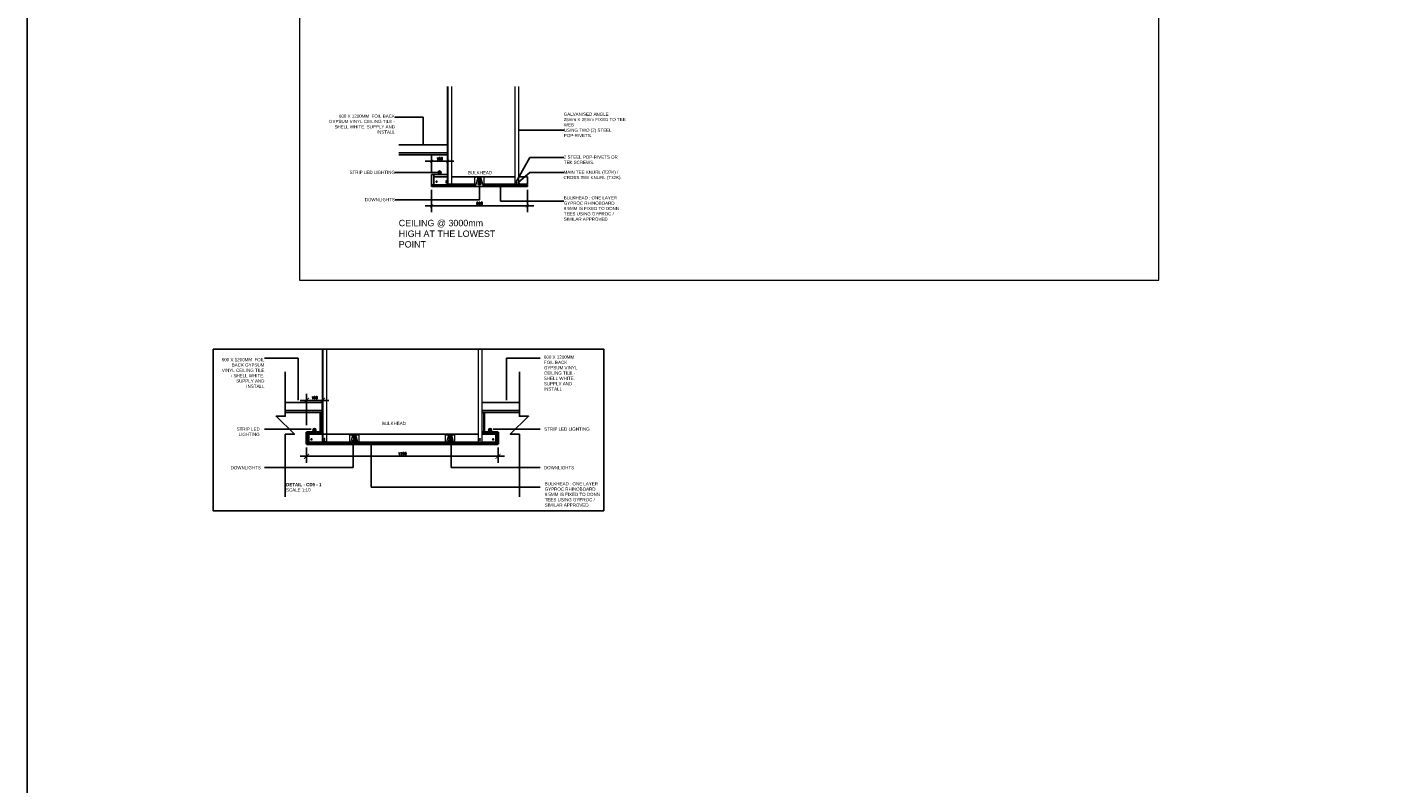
# Model space of a CAD drawing. Header units: millimetres. Extents: x -115474967 to 444143, y -74377 to 241828222.
# Tile 381 of 590: x 14260 to 22766, y 35741 to 40481. Entities that reach past the tile are written whole.
import ezdxf

# ---------------------------------------------------------------- set-up
doc = ezdxf.new("R2010")
doc.units = ezdxf.units.MM
doc.header["$MEASUREMENT"] = 0
doc.linetypes.add('Dashed', pattern=[280, 140, -140])
for name, color, linetype in [('0-ELEV.1', 9, 'Continuous'), ('0-ELEV.25', 4, 'Continuous'), ('0-ELEV.35', 2, 'Continuous'), ('CEIL-PLAN', 7, 'Continuous'), ('DIMS-20', 9, 'Continuous'), ('WIND', 7, 'Continuous')]:
    doc.layers.add(name, color=color, linetype=linetype)
doc.layers.add('0_cons_01', color=40, linetype='Continuous', lineweight=0, plot=False)
for name, color, linetype, lineweight in [('1 Labels', 2, 'Continuous', 35), ('G-ANNO-TEXT', 231, 'Continuous', 9), ('LAYER_1', 5, 'Continuous', 18), ('Lines', 1, 'Continuous', 9), ('Susp Units 1', 6, 'Continuous', 18)]:
    doc.layers.add(name, color=color, linetype=linetype, lineweight=lineweight)
doc.styles.add('Arial_2', font='arial.ttf', dxfattribs={"height": 150})
doc.styles.add('DIMS', font='simplex.shx')
doc.dimstyles.new('DIM-20', dxfattribs={"dimscale": 4, "dimtxt": 10, "dimasz": 8, "dimexe": 10, "dimexo": 5, "dimgap": 4, "dimtad": 1, "dimdec": 0, "dimrnd": 5, "dimdsep": 46, "dimtxsty": 'DIMS', "dimblk": 'ARCHTICK', "dimcen": 25, "dimdle": 10, "dimclrd": 9, "dimclre": 9, "dimclrt": 4, "dimadec": 0, "dimazin": 0, "dimtfac": 1, "dimtdec": 0, "dimtmove": 2, "dimatfit": 2, "dimfxl": 1, "dimtolj": 1, "dimtzin": 0, "dimarcsym": 0})

# ---------------------------------------------------------------- blocks, each defined once
blk = doc.blocks.new('GSCS-008-SHADOW_PERIM_dwg_SCREW PLAN-27616327-3D-1-2')
at = {"layer": 'Susp Units 1', "flags": 128}
blk.add_lwpolyline([(1084, 957.4), (1084, 957.8), (1084.3, 958.2), (1084.6, 958.4), (1084.9, 958.6), (1085.3, 958.7), (1085.7, 958.7), (1086.1, 958.6), (1086.5, 958.4), (1086.7, 958.1), (1087, 957.7), (1087, 957.3), (1087, 956.9), (1086.9, 956.6), (1086.7, 956.2), (1086.4, 955.9), (1086.1, 955.7), (1085.7, 955.6), (1085.3, 955.6), (1084.9, 955.8), (1084.5, 956), (1084.2, 956.2), (1084, 956.6), (1083.9, 957)], close=True, dxfattribs=at)
for points in [[(1085.7, 958.2), (1085.3, 958.2), (1085.3, 957.4), (1084.5, 957.4), (1084.5, 957), (1085.3, 957), (1085.3, 956.2), (1085.7, 956.2)], [(1085.7, 956.2), (1085.7, 957), (1086.5, 957), (1086.5, 957.4), (1085.7, 957.4), (1085.7, 958.2)]]:
    blk.add_lwpolyline(points, dxfattribs=at)
blk = doc.blocks.new('GSCS-008-SHADOW_PERIM_dwg_SCREW-27616328-3D-1-2')
at = {"layer": 'LAYER_1', "color": 7}
for p, q in [((1142.5, 881.8), (1139.4, 882.7)), ((1142.5, 879.6), (1139.4, 880.5)), ((1142.5, 877.4), (1139.4, 878.4)), ((1142.5, 875.3), (1139.4, 876.2)), ((1142.5, 873.1), (1139.4, 874.1)), ((1142.5, 871), (1139.4, 871.9)), ((1142.4, 883.9), (1139.7, 884.8)), ((1142, 886.2), (1140, 886.8)), ((1141.6, 888.5), (1140.4, 888.9))]:
    blk.add_line(p, q, dxfattribs=at)
at = {"layer": 'LAYER_1', "color": 7, "flags": 128}
blk.add_lwpolyline([(1137.8, 868.4), (1144.1, 868.4), (1144.1, 868.1), (1137.8, 868.1)], close=True, dxfattribs=at)
blk.add_lwpolyline([(1141.9, 872.4), (1141.9, 883.9), (1140.9, 889.6), (1140, 883.9), (1140, 872.4)], dxfattribs=at)
at = {"layer": 'LAYER_1', "color": 7}
for centre, start_param, end_param in [((1136.3, 872.3), 3.556056, 4.735263), ((1145.5, 872.3), 1.547922, 2.727129)]:
    blk.add_ellipse(centre, major_axis=(0, 4.21), ratio=0.869565, start_param=start_param, end_param=end_param, dxfattribs=at)
blk = doc.blocks.new('_ArchTick')
at = {"color": 0, "linetype": 'ByBlock', "const_width": 0.15}
blk.add_lwpolyline([(-0.5, -0.5), (0.5, 0.5)], dxfattribs=at)
blk = doc.blocks.new('*D1039')
at = {"layer": 'Defpoints', "color": 0, "transparency": 16777216}
for p in [(16010.2, 37867.9), (17210.2, 37867.9), (17210.2, 37792.5)]:
    blk.add_point(p, dxfattribs=at)
at = {"layer": 'DIMS-20', "color": 9, "lineweight": -2, "transparency": 16777216}
for p, q in [((15970.2, 37792.5), (17250.2, 37792.5)), ((16010.2, 37847.9), (16010.2, 37752.5)), ((17210.2, 37847.9), (17210.2, 37752.5))]:
    blk.add_line(p, q, dxfattribs=at)
at = {"layer": 'DIMS-20', "color": 9, "lineweight": -2, "transparency": 16777216, "xscale": 32, "yscale": 32, "zscale": 32, "rotation": 180}
blk.add_blockref('_ArchTick', (16010.2, 37792.5), dxfattribs=at)
at = {"layer": 'DIMS-20', "color": 9, "lineweight": -2, "transparency": 16777216, "xscale": 32, "yscale": 32, "zscale": 32}
blk.add_blockref('_ArchTick', (17210.2, 37792.5), dxfattribs=at)
at = {"layer": 'DIMS-20', "color": 4, "transparency": 16777216, "insert": (16610.2, 37808.5), "char_height": 16, "attachment_point": 5, "style": 'DIMS'}
blk.add_mtext('\\A1;1200', dxfattribs=at)
blk = doc.blocks.new('*D1040')
at = {"layer": 'Defpoints', "color": 0, "transparency": 16777216}
for p in [(16010.2, 38143.2), (16010.2, 37967.9), (16110.2, 37967.9)]:
    blk.add_point(p, dxfattribs=at)
at = {"layer": 'DIMS-20', "color": 9, "lineweight": -2, "transparency": 16777216}
for p, q in [((16150.2, 38143.2), (15970.2, 38143.2)), ((16010.2, 37987.9), (16010.2, 38183.2)), ((16110.2, 37987.9), (16110.2, 38183.2))]:
    blk.add_line(p, q, dxfattribs=at)
at = {"layer": 'DIMS-20', "color": 9, "lineweight": -2, "transparency": 16777216, "xscale": 32, "yscale": 32, "zscale": 32, "rotation": 180}
blk.add_blockref('_ArchTick', (16010.2, 38143.2), dxfattribs=at)
at = {"layer": 'DIMS-20', "color": 9, "lineweight": -2, "transparency": 16777216, "xscale": 32, "yscale": 32, "zscale": 32}
blk.add_blockref('_ArchTick', (16110.2, 38143.2), dxfattribs=at)
at = {"layer": 'DIMS-20', "color": 4, "transparency": 16777216, "insert": (16060.2, 38159.2), "char_height": 16, "attachment_point": 5, "style": 'DIMS'}
blk.add_mtext('\\A1;100', dxfattribs=at)
blk = doc.blocks.new('*D1041')
at = {"layer": 'Defpoints', "color": 0, "transparency": 16777216}
for p in [(16793.7, 39481.9, -767.6), (17393.6, 39481.9, -767.6), (17393.6, 39361)]:
    blk.add_point(p, dxfattribs=at)
at = {"layer": 'DIMS-20', "color": 9, "lineweight": -2, "transparency": 16777216}
for p, q in [((16793.7, 39461.9), (16793.7, 39321)), ((17393.6, 39461.9), (17393.6, 39321)), ((16753.7, 39361), (17433.6, 39361))]:
    blk.add_line(p, q, dxfattribs=at)
at = {"layer": 'DIMS-20', "color": 9, "lineweight": -2, "transparency": 16777216, "xscale": 20, "yscale": 20, "zscale": 20, "rotation": 180}
blk.add_blockref('_ArchTick', (16793.7, 39361), dxfattribs=at)
at = {"layer": 'DIMS-20', "color": 9, "lineweight": -2, "transparency": 16777216, "xscale": 20, "yscale": 20, "zscale": 20}
blk.add_blockref('_ArchTick', (17393.6, 39361), dxfattribs=at)
at = {"layer": 'DIMS-20', "color": 4, "transparency": 16777216, "insert": (17093.7, 39377), "char_height": 16, "attachment_point": 5, "style": 'DIMS'}
blk.add_mtext('\\A1;600', dxfattribs=at)
blk = doc.blocks.new('*D1042')
at = {"layer": 'Defpoints', "color": 0, "transparency": 16777216}
for p in [(16893.7, 39640.7), (16793.7, 39557.3), (16893.7, 39557.3, -302.6)]:
    blk.add_point(p, dxfattribs=at)
at = {"layer": 'DIMS-20', "color": 9, "lineweight": -2, "transparency": 16777216}
for p, q in [((16753.7, 39640.7), (16933.7, 39640.7)), ((16793.7, 39577.3), (16793.7, 39680.7)), ((16893.7, 39577.3), (16893.7, 39680.7))]:
    blk.add_line(p, q, dxfattribs=at)
at = {"layer": 'DIMS-20', "color": 9, "lineweight": -2, "transparency": 16777216, "xscale": 20, "yscale": 20, "zscale": 20, "rotation": 180}
blk.add_blockref('_ArchTick', (16793.7, 39640.7), dxfattribs=at)
at = {"layer": 'DIMS-20', "color": 9, "lineweight": -2, "transparency": 16777216, "xscale": 20, "yscale": 20, "zscale": 20}
blk.add_blockref('_ArchTick', (16893.7, 39640.7), dxfattribs=at)
at = {"layer": 'DIMS-20', "color": 4, "transparency": 16777216, "insert": (16843.7, 39656.7), "char_height": 16, "attachment_point": 5, "style": 'DIMS'}
blk.add_mtext('\\A1;100', dxfattribs=at)

msp = doc.modelspace()

# ---------------------------------------------------------------- linework, layer by layer
at = {"lineweight": 18}
for p, q in [((16895.72616, 40110.05901, 93.53541), (16895.72616, 39497.15516, -38.93026)), ((17337.62054, 40110.05901, -572.63698), (17337.62054, 39497.1649, -705.10055)), ((16112.18221, 38463.93557, 125.51551), (16112.18221, 37883.18934)), ((17108.18221, 38463.93557, 125.51493), (17108.18221, 37883.19204))]:
    msp.add_line(p, q, dxfattribs=at)
msp.add_lwpolyline([(14259.94508, 42981.12756), (127356.6548, 42981.12756), (127356.6548, 29513.51943), (14259.94508, 29513.51943)], close=True)
at = {"color": 2, "linetype": 'Dashed', "const_width": 0.5}
msp.add_lwpolyline([(16589.17939, 39311.91716), (17570.28643, 39311.91716), (17570.28643, 40110.05901), (16589.17939, 40110.05901)], close=True, dxfattribs=at)
at = {"lineweight": 18, "flags": 128}
for points, elevation in [([(16918.72616, 40110.05901), (16918.72616, 39497.15516), (16893.72616, 39497.15516), (16893.72616, 40110.05901)], -38.93026), ([(17314.62054, 40110.05901), (17314.62054, 39497.1649), (17339.62054, 39497.1649), (17339.62054, 40110.05901)], -705.10055)]:
    msp.add_lwpolyline(points, dxfattribs=dict(at, elevation=elevation))
for points in [[(16135.18221, 38463.93557), (16135.18221, 37883.18934), (16110.18221, 37883.18934), (16110.18221, 38463.93557)], [(17085.18221, 38463.93557), (17085.18221, 37883.19204), (17110.18221, 37883.19204), (17110.18221, 38463.93557)]]:
    msp.add_lwpolyline(points, dxfattribs=at)
at = {"layer": '0-ELEV.1'}
for p, q in [((16856.64689, 39571.06924, -566.35038), (16830.15466, 39571.06924, -566.35038)), ((16833.10493, 39557.32879, -302.64032), (16833.10493, 39559.32879, -302.64032)), ((16837.27072, 39571.06924, -566.35038), (16840.52072, 39574.31924, -566.35038)), ((16837.27072, 39559.32879, -566.35038), (16837.27072, 39571.06924, -566.35038)), ((16840.52072, 39574.31924, -566.35038), (16843.52072, 39574.31924, -566.35038)), ((16843.52072, 39559.32879, -566.35038), (16843.52072, 39580.31924, -566.35038)), ((16846.52072, 39574.31924, -566.35038), (16843.52072, 39574.31924, -566.35038)), ((16849.77072, 39571.06924, -566.35038), (16846.52072, 39574.31924, -566.35038)), ((16849.77072, 39559.32879, -566.35038), (16849.77072, 39571.06924, -566.35038)), ((16854.35004, 39557.32879, -302.64032), (16854.35004, 39559.32879, -302.64032)), ((17069.92468, 39482.38518, -767.58049), (17117.42468, 39482.38518, -767.58049)), ((17117.42468, 39481.88518, -767.58049), (17069.92468, 39481.88518, -767.58049)), ((17106.80085, 39502.48518, -767.58049), (17080.30862, 39502.48518, -767.58049)), ((17087.42468, 39538.38518, -767.58049), (17087.42468, 39502.48518, -767.58049)), ((17087.42468, 39502.48518, -767.58049), (17090.67468, 39499.23518, -767.58049)), ((17090.67468, 39499.23518, -767.58049), (17093.67468, 39499.23518, -767.58049)), ((17093.67468, 39541.38518, -767.58049), (17093.67468, 39493.23518, -767.58049)), ((17096.67468, 39499.23518, -767.58049), (17093.67468, 39499.23518, -767.58049)), ((17099.92468, 39502.48518, -767.58049), (17096.67468, 39499.23518, -767.58049)), ((17099.92468, 39538.38518, -767.58049), (17099.92468, 39502.48518, -767.58049)), ((16073.06439, 37957.10613, -527.42012), (16046.57216, 37957.10613, -527.42012)), ((16049.52243, 37943.36568, -263.71006), (16049.52243, 37945.36568, -263.71006)), ((16053.68822, 37957.10613, -527.42012), (16056.93822, 37960.35613, -527.42012)), ((16053.68822, 37945.36568, -527.42012), (16053.68822, 37957.10613, -527.42012)), ((16056.93822, 37960.35613, -527.42012), (16059.93822, 37960.35613, -527.42012)), ((16059.93822, 37945.36568, -527.42012), (16059.93822, 37966.35613, -527.42012)), ((16062.93822, 37960.35613, -527.42012), (16059.93822, 37960.35613, -527.42012)), ((16066.18822, 37957.10613, -527.42012), (16062.93822, 37960.35613, -527.42012)), ((16066.18822, 37945.36568, -527.42012), (16066.18822, 37957.10613, -527.42012)), ((16070.76754, 37943.36568, -263.71006), (16070.76754, 37945.36568, -263.71006)), ((17147.30551, 37957.10613, -527.42012), (17173.79774, 37957.10613, -527.42012)), ((17149.60236, 37943.36568, -263.71006), (17149.60236, 37945.36568, -263.71006)), ((17154.18168, 37957.10613, -527.42012), (17157.43168, 37960.35613, -527.42012)), ((17154.18168, 37945.36568, -527.42012), (17154.18168, 37957.10613, -527.42012)), ((17157.43168, 37960.35613, -527.42012), (17160.43168, 37960.35613, -527.42012)), ((17160.43168, 37945.36568, -527.42012), (17160.43168, 37966.35613, -527.42012)), ((17163.43168, 37960.35613, -527.42012), (17160.43168, 37960.35613, -527.42012)), ((17166.68168, 37957.10613, -527.42012), (17163.43168, 37960.35613, -527.42012)), ((17166.68168, 37945.36568, -527.42012), (17166.68168, 37957.10613, -527.42012)), ((17170.84747, 37943.36568, -263.71006), (17170.84747, 37945.36568, -263.71006)), ((16333.93495, 37927.92207, -131.85503), (16286.43495, 37927.92207, -131.85503)), ((16286.43495, 37868.42207, -131.85503), (16333.93495, 37868.42207, -131.85503)), ((16333.93495, 37867.92207, -131.85503), (16286.43495, 37867.92207, -131.85503)), ((16288.43495, 37927.92207, -131.85503), (16300.95161, 37927.92207, -131.85503)), ((16323.31113, 37888.52207, -131.85503), (16296.81889, 37888.52207, -131.85503)), ((16303.93495, 37924.42207, -131.85503), (16303.93495, 37888.52207, -131.85503)), ((16303.93495, 37888.52207, -131.85503), (16307.18495, 37885.27207, -131.85503)), ((16307.18495, 37885.27207, -131.85503), (16310.18495, 37885.27207, -131.85503)), ((16310.18495, 37927.42207, -131.85503), (16310.18495, 37879.27207, -131.85503)), ((16313.18495, 37885.27207, -131.85503), (16310.18495, 37885.27207, -131.85503)), ((16316.43495, 37888.52207, -131.85503), (16313.18495, 37885.27207, -131.85503)), ((16316.43495, 37924.42207, -131.85503), (16316.43495, 37888.52207, -131.85503)), ((16933.93495, 37927.92207, -131.85503), (16886.43495, 37927.92207, -131.85503)), ((16886.43495, 37868.42207, -131.85503), (16933.93495, 37868.42207, -131.85503)), ((16933.93495, 37867.92207, -131.85503), (16886.43495, 37867.92207, -131.85503)), ((16888.43495, 37927.92207, -131.85503), (16900.95161, 37927.92207, -131.85503)), ((16923.31113, 37888.52207, -131.85503), (16896.81889, 37888.52207, -131.85503)), ((16903.93495, 37924.42207, -131.85503), (16903.93495, 37888.52207, -131.85503)), ((16903.93495, 37888.52207, -131.85503), (16907.18495, 37885.27207, -131.85503)), ((16907.18495, 37885.27207, -131.85503), (16910.18495, 37885.27207, -131.85503)), ((16910.18495, 37927.42207, -131.85503), (16910.18495, 37879.27207, -131.85503)), ((16913.18495, 37885.27207, -131.85503), (16910.18495, 37885.27207, -131.85503)), ((16916.43495, 37888.52207, -131.85503), (16913.18495, 37885.27207, -131.85503)), ((16916.43495, 37924.42207, -131.85503), (16916.43495, 37888.52207, -131.85503))]:
    msp.add_line(p, q, dxfattribs=at)
for points, elevation in [([(16833.10493, 39559.32879), (16854.35004, 39559.32879)], -302.64032), ([(16833.10493, 39557.32879), (16854.35004, 39557.32879)], -302.64032), ([(16049.52243, 37945.36568), (16070.76754, 37945.36568)], -263.71006), ([(16049.52243, 37943.36568), (16070.76754, 37943.36568)], -263.71006), ([(17170.84747, 37945.36568), (17149.60236, 37945.36568)], -263.71006), ([(17170.84747, 37943.36568), (17149.60236, 37943.36568)], -263.71006)]:
    msp.add_lwpolyline(points, dxfattribs=dict(at, elevation=elevation))
for centre in [(16843.52072, 39571.06924, -566.35038), (17093.67468, 39502.48518, -767.58049), (16059.93822, 37957.10613, -527.42012), (17160.43168, 37957.10613, -527.42012), (16310.18495, 37888.52207, -131.85503), (16910.18495, 37888.52207, -131.85503)]:
    msp.add_circle(centre, 9.25, dxfattribs=at)
at = {"layer": '0-ELEV.25'}
for p, q in [((16273.93495, 37867.92207, -131.85503), (16273.93495, 37868.42207, -131.85503)), ((16873.93495, 37867.92207, -131.85503), (16873.93495, 37868.42207, -131.85503))]:
    msp.add_line(p, q, dxfattribs=at)
msp.add_lwpolyline([(15425.09191, 38463.93557), (17872.05545, 38463.93557), (17871.92251, 37451.51256), (15424.95897, 37451.51256)], close=True, dxfattribs=at)
at = {"layer": '0-ELEV.35'}
for points, elevation in [([(16589.17939, 39694.38518), (16893.72616, 39694.38518)], 263.71006), ([(16589.17939, 39681.88518), (16893.72616, 39681.88518)], 263.71006), ([(16893.72616, 39557.32879), (16793.72881, 39557.32879)], -302.64032), ([(16793.76745, 39481.88518), (16793.76745, 39557.32879)], -38.93026), ([(16806.76745, 39481.88518), (16806.76745, 39557.32879)], -38.93026), ([(17063.42468, 39494.1649), (16793.72881, 39494.1649)], -705.10055), ([(17393.62054, 39481.88518), (16793.72881, 39481.88518)], -767.58049), ([(16893.72599, 39544.3795), (16806.76745, 39544.3795)], -140.34048), ([(17393.62054, 39494.1649), (17122.92468, 39494.1649)], -705.10055), ([(17393.72881, 39481.88518), (17393.72881, 39494.1649)], -302.64032), ([(17110.18167, 38067.92207), (17343.81149, 38067.92207)], 263.71006), ([(17110.18229, 38080.42207), (17343.81149, 38080.42207)], 263.71006), ([(16023.18495, 37880.20178), (17197.18495, 37880.20178)], -201.23011)]:
    msp.add_lwpolyline(points, dxfattribs=dict(at, elevation=elevation))
for points in [[(15876.55841, 38080.42207), (16110.18229, 38080.42207)], [(15876.55841, 38067.92207), (16110.18229, 38067.92207)]]:
    msp.add_lwpolyline(points, dxfattribs=at)
at = {"layer": '0_cons_01'}
msp.add_lwpolyline([(15965.87736, 38895.19563), (21350.61239, 38895.19563), (21350.61239, 42660.34783), (15965.87736, 42660.34783)], close=True, dxfattribs=at)
at = {"layer": '1 Labels'}
for p, q in [((16097.14349, 37943.36568, -69.88999), (16097.14349, 38067.92207, 233.28462)), ((17123.22641, 37943.36568, -69.88999), (17123.22641, 38067.92207, 233.28462)), ((16610.18495, 37867.92207, -263.71006), (17210.18495, 37867.92207))]:
    msp.add_line(p, q, dxfattribs=at)
for points in [[(16110.18229, 37967.92207), (16110.18229, 38130.63666)], [(16010.18495, 37867.92207), (16010.18495, 37943.36568)], [(16023.18495, 37867.92207), (16023.18495, 37943.36568)], [(17197.18495, 37867.92207), (17197.18495, 37943.36568)], [(17210.18495, 37867.92207), (17210.18495, 37943.36568)], [(17210.18495, 37867.92207), (17210.18495, 37943.36568)]]:
    msp.add_lwpolyline(points, dxfattribs=at)
at = {"layer": '1 Labels', "elevation": -263.71006}
for points in [[(16110.14366, 37943.36568), (16010.14631, 37943.36568)], [(17110.22624, 37943.36568), (17210.22359, 37943.36568)], [(16010.18495, 37867.92207), (17210.18495, 37867.92207)]]:
    msp.add_lwpolyline(points, dxfattribs=at)
at = {"layer": 'CEIL-PLAN'}
for points, elevation in [([(16893.72616, 39744.59978), (16589.17939, 39744.59978)], 363.52996), ([(16918.72616, 39544.3795), (17314.62054, 39544.3795)], -605.28065), ([(17064.42468, 39497.1649), (16918.72616, 39497.1649)], -705.10055), ([(17393.62054, 39497.1649), (17122.92468, 39497.1649)], -705.10055), ([(17393.62054, 39544.3795), (17339.61523, 39544.3795)], -605.28065), ([(17393.62054, 39497.1649), (17393.62054, 39544.3795)], -503.87044), ([(16110.18229, 38130.63666), (15876.55841, 38130.63666)], 99.8199), ([(17343.81149, 38130.63666), (17110.18229, 38130.63666)], 363.52996), ([(17085.18221, 37930.41638), (16023.18495, 37930.41638)], -101.41021), ([(16110.14349, 37930.41638), (16023.18495, 37930.41638)], -101.41021), ([(17197.18495, 37930.41638), (17110.18221, 37930.41638)], -101.41021)]:
    msp.add_lwpolyline(points, dxfattribs=dict(at, elevation=elevation))
at = {"layer": 'DIMS-20'}
for centre in [(16824.76745, 39512.88518, -38.93026), (16824.76745, 39512.88518, -38.93026), (16041.18495, 37898.92207), (16041.18495, 37898.92207), (17179.18495, 37898.92207)]:
    msp.add_circle(centre, 3.40847, dxfattribs=at)
at = {"layer": 'Lines'}
for p, q in [((17057.42468, 39482.38518, -767.58049), (17063.42468, 39482.38518, -767.58049)), ((17069.92468, 39481.88518, -767.58049), (17057.42468, 39481.88518, -767.58049)), ((17063.17468, 39482.38518, -767.58049), (17063.17468, 39488.38518, -767.58049)), ((17063.92468, 39494.38518, -767.58049), (17063.42468, 39494.38518, -767.58049)), ((17063.42468, 39482.38518, -767.58049), (17063.42468, 39494.38518, -767.58049)), ((17063.92468, 39482.38518, -767.58049), (17063.92468, 39494.38518, -767.58049)), ((17069.92468, 39482.38518, -767.58049), (17063.92468, 39482.38518, -767.58049)), ((17064.42468, 39541.88518, -767.58049), (17071.92468, 39541.88518, -767.58049)), ((17064.42468, 39482.38518, -767.58049), (17064.42468, 39541.88518, -767.58049)), ((17064.92468, 39541.38518, -767.58049), (17071.42468, 39541.38518, -767.58049)), ((17064.92468, 39482.98518, -767.58049), (17064.92468, 39541.38518, -767.58049)), ((17069.136, 39482.98518, -767.58049), (17064.92468, 39482.98518, -767.58049)), ((17067.42468, 39540.83518, -767.58049), (17067.42468, 39541.33518, -767.58049)), ((17067.42468, 39541.33518, -767.58049), (17071.42468, 39541.33518, -767.58049)), ((17067.42468, 39540.83518, -767.58049), (17071.92468, 39540.83518, -767.58049)), ((17069.136, 39482.98518, -767.58049), (17084.44134, 39541.88518, -767.58049)), ((17069.39869, 39482.38518, -767.58049), (17084.73001, 39541.38518, -767.58049)), ((17069.92468, 39481.88518, -767.58049), (17069.92468, 39482.38518, -767.58049)), ((17071.42468, 39541.33518, -767.58049), (17071.42468, 39541.38518, -767.58049)), ((17071.92468, 39540.83518, -767.58049), (17071.92468, 39541.88518, -767.58049)), ((17102.90802, 39541.88518, -767.58049), (17084.44134, 39541.88518, -767.58049)), ((17102.61934, 39541.38518, -767.58049), (17084.73001, 39541.38518, -767.58049)), ((17084.92468, 39538.38518, -767.58049), (17084.92468, 39541.38518, -767.58049)), ((17084.92468, 39538.38518, -767.58049), (17102.42468, 39538.38518, -767.58049)), ((17102.42468, 39538.38518, -767.58049), (17102.42468, 39541.38518, -767.58049)), ((17117.95066, 39482.38518, -767.58049), (17102.61934, 39541.38518, -767.58049)), ((17115.42468, 39541.88518, -767.58049), (17102.90802, 39541.88518, -767.58049)), ((17118.21335, 39482.98518, -767.58049), (17102.90802, 39541.88518, -767.58049)), ((17115.42468, 39540.83518, -767.58049), (17115.42468, 39541.88518, -767.58049)), ((17122.92468, 39541.88518, -767.58049), (17115.42468, 39541.88518, -767.58049)), ((17119.92468, 39540.83518, -767.58049), (17115.42468, 39540.83518, -767.58049)), ((17115.92468, 39541.33518, -767.58049), (17115.92468, 39541.38518, -767.58049)), ((17122.42468, 39541.38518, -767.58049), (17115.92468, 39541.38518, -767.58049)), ((17119.92468, 39541.33518, -767.58049), (17115.92468, 39541.33518, -767.58049)), ((17117.42468, 39481.88518, -767.58049), (17117.42468, 39482.38518, -767.58049)), ((17117.42468, 39482.38518, -767.58049), (17123.42468, 39482.38518, -767.58049)), ((17129.92468, 39481.88518, -767.58049), (17117.42468, 39481.88518, -767.58049)), ((17118.21335, 39482.98518, -767.58049), (17122.42468, 39482.98518, -767.58049)), ((17119.92468, 39540.83518, -767.58049), (17119.92468, 39541.33518, -767.58049)), ((17122.42468, 39482.98518, -767.58049), (17122.42468, 39541.38518, -767.58049)), ((17122.92468, 39482.38518, -767.58049), (17122.92468, 39541.88518, -767.58049)), ((17123.92468, 39494.38518, -767.58049), (17123.42468, 39494.38518, -767.58049)), ((17123.42468, 39482.38518, -767.58049), (17123.42468, 39494.38518, -767.58049)), ((17123.92468, 39482.38518, -767.58049), (17123.92468, 39494.38518, -767.58049)), ((17129.92468, 39482.38518, -767.58049), (17123.92468, 39482.38518, -767.58049)), ((17124.17468, 39482.38518, -767.58049), (17124.17468, 39488.38518, -767.58049)), ((17129.92468, 39481.88518, -767.58049), (17129.92468, 39482.38518, -767.58049)), ((16273.93495, 37868.42207, -131.85503), (16279.93495, 37868.42207, -131.85503)), ((16286.43495, 37867.92207, -131.85503), (16273.93495, 37867.92207, -131.85503)), ((16279.68495, 37868.42207, -131.85503), (16279.68495, 37874.42206, -131.85503)), ((16280.43495, 37880.42207, -131.85503), (16279.93495, 37880.42207, -131.85503)), ((16279.93495, 37868.42207, -131.85503), (16279.93495, 37880.42207, -131.85503)), ((16280.43495, 37868.42207, -131.85503), (16280.43495, 37880.42207, -131.85503)), ((16286.43495, 37868.42207, -131.85503), (16280.43495, 37868.42207, -131.85503)), ((16280.93495, 37927.92207, -131.85503), (16288.43495, 37927.92207, -131.85503)), ((16280.93495, 37868.42207, -131.85503), (16280.93495, 37927.92207, -131.85503)), ((16281.43495, 37927.42207, -131.85503), (16287.93495, 37927.42207, -131.85503)), ((16281.43495, 37869.02207, -131.85503), (16281.43495, 37927.42207, -131.85503)), ((16285.64628, 37869.02207, -131.85503), (16281.43495, 37869.02207, -131.85503)), ((16283.93495, 37926.87207, -131.85503), (16283.93495, 37927.37207, -131.85503)), ((16283.93495, 37927.37207, -131.85503), (16287.93495, 37927.37207, -131.85503)), ((16283.93495, 37926.87207, -131.85503), (16288.43495, 37926.87207, -131.85503)), ((16285.64628, 37869.02207, -131.85503), (16300.95161, 37927.92207, -131.85503)), ((16285.90897, 37868.42207, -131.85503), (16301.24029, 37927.42207, -131.85503)), ((16286.43495, 37867.92207, -131.85503), (16286.43495, 37868.42207, -131.85503)), ((16287.93495, 37927.37207, -131.85503), (16287.93495, 37927.42207, -131.85503)), ((16288.43495, 37926.87207, -131.85503), (16288.43495, 37927.92207, -131.85503)), ((16319.41829, 37927.92207, -131.85503), (16300.95161, 37927.92207, -131.85503)), ((16319.12961, 37927.42207, -131.85503), (16301.24029, 37927.42207, -131.85503)), ((16301.43495, 37924.42207, -131.85503), (16301.43495, 37927.42207, -131.85503)), ((16301.43495, 37924.42207, -131.85503), (16318.93495, 37924.42207, -131.85503)), ((16318.93495, 37924.42207, -131.85503), (16318.93495, 37927.42207, -131.85503)), ((16334.46094, 37868.42207, -131.85503), (16319.12961, 37927.42207, -131.85503)), ((16331.93495, 37927.92207, -131.85503), (16319.41829, 37927.92207, -131.85503)), ((16334.72363, 37869.02207, -131.85503), (16319.41829, 37927.92207, -131.85503)), ((16331.93495, 37926.87207, -131.85503), (16331.93495, 37927.92207, -131.85503)), ((16339.43495, 37927.92207, -131.85503), (16331.93495, 37927.92207, -131.85503)), ((16336.43495, 37926.87207, -131.85503), (16331.93495, 37926.87207, -131.85503)), ((16332.43495, 37927.37207, -131.85503), (16332.43495, 37927.42207, -131.85503)), ((16338.93495, 37927.42207, -131.85503), (16332.43495, 37927.42207, -131.85503)), ((16336.43495, 37927.37207, -131.85503), (16332.43495, 37927.37207, -131.85503)), ((16333.93495, 37867.92207, -131.85503), (16333.93495, 37868.42207, -131.85503)), ((16333.93495, 37868.42207, -131.85503), (16339.93495, 37868.42207, -131.85503)), ((16346.43495, 37867.92207, -131.85503), (16333.93495, 37867.92207, -131.85503)), ((16334.72363, 37869.02207, -131.85503), (16338.93495, 37869.02207, -131.85503)), ((16336.43495, 37926.87207, -131.85503), (16336.43495, 37927.37207, -131.85503)), ((16338.93495, 37869.02207, -131.85503), (16338.93495, 37927.42207, -131.85503)), ((16339.43495, 37868.42207, -131.85503), (16339.43495, 37927.92207, -131.85503)), ((16340.43495, 37880.42207, -131.85503), (16339.93495, 37880.42207, -131.85503)), ((16339.93495, 37868.42207, -131.85503), (16339.93495, 37880.42207, -131.85503)), ((16340.43495, 37868.42207, -131.85503), (16340.43495, 37880.42207, -131.85503)), ((16346.43495, 37868.42207, -131.85503), (16340.43495, 37868.42207, -131.85503)), ((16340.68495, 37868.42207, -131.85503), (16340.68495, 37874.42207, -131.85503)), ((16346.43495, 37867.92207, -131.85503), (16346.43495, 37868.42207, -131.85503)), ((16873.93495, 37868.42207, -131.85503), (16879.93495, 37868.42207, -131.85503)), ((16886.43495, 37867.92207, -131.85503), (16873.93495, 37867.92207, -131.85503)), ((16879.68495, 37868.42207, -131.85503), (16879.68495, 37874.42206, -131.85503)), ((16880.43495, 37880.42207, -131.85503), (16879.93495, 37880.42207, -131.85503)), ((16879.93495, 37868.42207, -131.85503), (16879.93495, 37880.42207, -131.85503)), ((16880.43495, 37868.42207, -131.85503), (16880.43495, 37880.42207, -131.85503)), ((16886.43495, 37868.42207, -131.85503), (16880.43495, 37868.42207, -131.85503)), ((16880.93495, 37927.92207, -131.85503), (16888.43495, 37927.92207, -131.85503)), ((16880.93495, 37868.42207, -131.85503), (16880.93495, 37927.92207, -131.85503)), ((16881.43495, 37927.42207, -131.85503), (16887.93495, 37927.42207, -131.85503)), ((16881.43495, 37869.02207, -131.85503), (16881.43495, 37927.42207, -131.85503)), ((16885.64628, 37869.02207, -131.85503), (16881.43495, 37869.02207, -131.85503)), ((16883.93495, 37926.87207, -131.85503), (16883.93495, 37927.37207, -131.85503)), ((16883.93495, 37927.37207, -131.85503), (16887.93495, 37927.37207, -131.85503)), ((16883.93495, 37926.87207, -131.85503), (16888.43495, 37926.87207, -131.85503)), ((16885.64628, 37869.02207, -131.85503), (16900.95161, 37927.92207, -131.85503)), ((16885.90897, 37868.42207, -131.85503), (16901.24029, 37927.42207, -131.85503)), ((16886.43495, 37867.92207, -131.85503), (16886.43495, 37868.42207, -131.85503)), ((16887.93495, 37927.37207, -131.85503), (16887.93495, 37927.42207, -131.85503)), ((16888.43495, 37926.87207, -131.85503), (16888.43495, 37927.92207, -131.85503)), ((16919.41829, 37927.92207, -131.85503), (16900.95161, 37927.92207, -131.85503)), ((16919.12961, 37927.42207, -131.85503), (16901.24029, 37927.42207, -131.85503)), ((16901.43495, 37924.42207, -131.85503), (16901.43495, 37927.42207, -131.85503)), ((16901.43495, 37924.42207, -131.85503), (16918.93495, 37924.42207, -131.85503)), ((16918.93495, 37924.42207, -131.85503), (16918.93495, 37927.42207, -131.85503)), ((16934.46094, 37868.42207, -131.85503), (16919.12961, 37927.42207, -131.85503)), ((16931.93495, 37927.92207, -131.85503), (16919.41829, 37927.92207, -131.85503)), ((16934.72363, 37869.02207, -131.85503), (16919.41829, 37927.92207, -131.85503)), ((16931.93495, 37926.87207, -131.85503), (16931.93495, 37927.92207, -131.85503)), ((16939.43495, 37927.92207, -131.85503), (16931.93495, 37927.92207, -131.85503)), ((16936.43495, 37926.87207, -131.85503), (16931.93495, 37926.87207, -131.85503)), ((16932.43495, 37927.37207, -131.85503), (16932.43495, 37927.42207, -131.85503)), ((16938.93495, 37927.42207, -131.85503), (16932.43495, 37927.42207, -131.85503)), ((16936.43495, 37927.37207, -131.85503), (16932.43495, 37927.37207, -131.85503)), ((16933.93495, 37867.92207, -131.85503), (16933.93495, 37868.42207, -131.85503)), ((16933.93495, 37868.42207, -131.85503), (16939.93495, 37868.42207, -131.85503)), ((16946.43495, 37867.92207, -131.85503), (16933.93495, 37867.92207, -131.85503)), ((16934.72363, 37869.02207, -131.85503), (16938.93495, 37869.02207, -131.85503)), ((16936.43495, 37926.87207, -131.85503), (16936.43495, 37927.37207, -131.85503)), ((16938.93495, 37869.02207, -131.85503), (16938.93495, 37927.42207, -131.85503)), ((16939.43495, 37868.42207, -131.85503), (16939.43495, 37927.92207, -131.85503)), ((16940.43495, 37880.42207, -131.85503), (16939.93495, 37880.42207, -131.85503)), ((16939.93495, 37868.42207, -131.85503), (16939.93495, 37880.42207, -131.85503)), ((16940.43495, 37868.42207, -131.85503), (16940.43495, 37880.42207, -131.85503)), ((16946.43495, 37868.42207, -131.85503), (16940.43495, 37868.42207, -131.85503)), ((16940.68495, 37868.42207, -131.85503), (16940.68495, 37874.42207, -131.85503)), ((16946.43495, 37867.92207, -131.85503), (16946.43495, 37868.42207, -131.85503))]:
    msp.add_line(p, q, dxfattribs=at)
at = {"layer": 'WIND', "elevation": -527.42012}
for points in [[(15876.55841, 37538.36907), (15876.55841, 37930.83125), (15933.79084, 37930.87897), (15819.34823, 38043.27476), (15876.55841, 38043.32249), (15876.55841, 38321.83376)], [(17343.81149, 37538.36907), (17343.81149, 37930.83125), (17286.57906, 37930.87897), (17401.02167, 38043.27476), (17343.81149, 38043.32249), (17343.81149, 38321.83376)]]:
    msp.add_lwpolyline(points, dxfattribs=at)

# ---------------------------------------------------------------- block references
at = {"yscale": 1.5, "zscale": 1.5}
for p, xscale in [((18512.52645, 38080.22479, -503.87044), -1.5), ((18512.52645, 38071.91918, -503.87044), -1.5), ((15696.63226, 38080.23453, -705.10055), 1.5), ((15696.63226, 38071.92892, -705.10055), 1.5), ((17750.60126, 36466.2587, -201.23011), -1.5), ((17750.60126, 36457.95309, -201.23011), -1.5), ((15467.19393, 36466.26167), 1.5), ((15467.19393, 36457.95607), 1.5)]:
    msp.add_blockref('GSCS-008-SHADOW_PERIM_dwg_SCREW PLAN-27616327-3D-1-2', p, dxfattribs=dict(at, xscale=xscale))
msp.add_blockref('GSCS-008-SHADOW_PERIM_dwg_SCREW-27616328-3D-1-2', (16201.62411, 38616.4248, -705.10055))

# ---------------------------------------------------------------- texts
at = {"layer": 'G-ANNO-TEXT', "color": 7, "style": 'Arial_2'}
for s, insert, char_height, width, attachment_point in [('\\pxqr;600 X 1200MM  FOIL BACK GYPSUM VINYL CEILING TILE - SHELL WHITE. SUPPLY AND INSTALL ', (16147.684, 39933.71603), 20, 416.3616784, 1), ('GALVANISED ANGLE\\P25mm X 25mm FIXED TO TEE WEB \\PUSING TWO (2) STEEL POP-RIVETS.{\\fArial Narrow|b0|i0|c0|p34;\\W0.75;\\P\\P} ', (17621.58972, 39945.47844), 20, 395.8582489, 1), ('2 STEEL POP-RIVETS OR TEK SCREWS.', (17621.58972, 39677.26687), 20, 395.8582489, 1), ('\\pxsm1,qr;STRIP LED LIGHTING{\\fArial Narrow|b0|i0|c0|p34;\\W0.75;\\P\\ps*; }', (16263.22486, 39581.49444), 20, 300.8208197, 1), ('BULKHEAD ', (17021.84982, 39578.93368), 20, 249.5730238, 1), ('MAIN TEE KNURL (T37K) /\\PCROSS TEE KNURL (T32K).', (17620.12645, 39582.68144), 20, 395.8582489, 1), ('\\pxqr;DOWNLIGHTS{\\fArial Narrow|b0|i0|c0|p34;\\W0.75; }', (16564.04568, 39410.58471), 20, 508.4684113, 3), ('BULKHEAD : ONE LAYER GYPROC RHINOBOARD 9.5MM IS FIXED TO DONN TEES USING GYPROC / SIMILAR APPROVED', (17621.58972, 39421.9382), 20, 395.8582489, 1), ('\\pxt3;CEILING @ 3000mm HIGH AT THE LOWEST POINT ', (16587.78697, 39273.9273), 40, 648.5289289, 1), ('\\pxqr;600 X 1200MM  FOIL BACK GYPSUM VINYL CEILING TILE - SHELL WHITE. SUPPLY AND INSTALL ', (15473.22951, 38407.97993), 20, 273.0869106, 1), ('600 X 1200MM  FOIL BACK GYPSUM VINYL CEILING TILE - SHELL WHITE. SUPPLY AND INSTALL ', (17497.39277, 38424.18041), 20, 249.5730238, 1), ('\\pxsm1,qr;STRIP LED LIGHTING{\\fArial Narrow|b0|i0|c0|p34;\\W0.75;\\P\\ps*; }', (15467.16063, 37973.26769), 20, 249.5730238, 1), ('BULKHEAD ', (16482.14453, 38008.61111), 20, 249.5730238, 1), ('\\pxsm1,qr;STRIP LED LIGHTING{\\fArial Narrow|b0|i0|c0|p34;\\W0.75;\\P\\ps*; }', (17275.02515, 37973.26769), 20, 508.4684113, 1), ('\\pxqr;DOWNLIGHTS{\\fArial Narrow|b0|i0|c0|p34;\\W0.75; }', (15723.71112, 37731.2717), 20, 508.4684113, 3), ('\\pxqr;DOWNLIGHTS{\\fArial Narrow|b0|i0|c0|p34;\\W0.75; }', (17178.46833, 37731.2717), 20, 508.4684113, 1), ('{\\fArial|b1|i0|c0|p34;\\C3;DETAIL - CD5 - 1\\P}SCALE 1:10', (15881.70569, 37625.15255), 20, 1623.8177897, 1), ('BULKHEAD : ONE LAYER GYPROC RHINOBOARD 9.5MM IS FIXED TO DONN TEES USING GYPROC / SIMILAR APPROVED', (17502.25559, 37630.50448), 20, 395.8582489, 1)]:
    msp.add_mtext(s, dxfattribs=dict(at, insert=insert, char_height=char_height, width=width, attachment_point=attachment_point))

# ---------------------------------------------------------------- dimensions: what is measured, and where the dimension line sits
at = {"layer": 'DIMS-20'}
for base, p1, p2, override, picture, middle in [((16893.72616, 39640.67454), (16793.66631, 39557.32879), (16893.72616, 39557.32879, -302.64032), {"dimtxt": 4, "dimasz": 5, "dimgap": 2}, '*D1042', (16843.69624, 39656.67454)), ((17393.62054, 39360.97329), (16793.72881, 39481.88518, -767.58049), (17393.62054, 39481.88518, -767.58049), {"dimtxt": 4, "dimasz": 5, "dimgap": 2}, '*D1041', (17093.67468, 39376.97329)), ((16010.18495, 38143.22199), (16110.18229, 37967.92207), (16010.18495, 37967.92207), {"dimtxt": 4, "dimgap": 2}, '*D1040', (16060.18362, 38159.22199)), ((17210.18495, 37792.4553), (16010.18495, 37867.92207), (17210.18495, 37867.92207), {"dimtxt": 4, "dimgap": 2}, '*D1039', (16610.18495, 37808.4553))]:
    dim = msp.add_linear_dim(base=base, p1=p1, p2=p2, dimstyle='DIM-20', override=override, dxfattribs=at)
    dim.commit()
    dim.dimension.update_dxf_attribs({"geometry": picture, "text_midpoint": middle})

# ---------------------------------------------------------------- leaders
for points, override in [([(16741.45277, 39744.59978), (16741.45277, 39917.55314), (16564.04568, 39917.51555)], {"dimtad": 0}), ([(17335.10313, 39835.45584), (17527.00307, 39835.29987), (17621.58972, 39835.45584)], {"dimtad": 0}), ([(17324.86938, 39516.00826), (17408.60922, 39663.67059), (17621.58972, 39663.82657)], {"dimtad": 0}), ([(16834.60811, 39571.26548), (16564.04568, 39571.26548)], {"dimgap": 4, "dimtad": 0}), ([(17337.62054, 39509.76223), (17408.60922, 39570.75974), (17621.58972, 39570.91572)], {"dimtad": 0}), ([(17093.67468, 39482.38518, -767.58049), (17093.67468, 39399.25116, -767.58049), (16565.54039, 39399.25116, -767.58049)], {"dimtad": 0}), ([(17225.08628, 39481.88518), (17225.08628, 39391.49295), (17621.58972, 39391.64892)], {"dimtad": 0}), ([(15957.72482, 38144.82063), (15957.72482, 38408.01752), (15746.31642, 38407.97993)], {"dimtad": 0}), ([(17262.64508, 38144.82063), (17262.64508, 38408.01752), (17474.05348, 38407.97993)], {"dimtad": 0}), ([(16040.2274, 37963.4903), (15746.31642, 37963.4903)], {"dimgap": 4, "dimtad": 0}), ([(17180.1425, 37963.4903), (17474.05348, 37963.4903)], {"dimgap": 4, "dimtad": 0}), ([(16303.3314, 37867.92207), (16303.3314, 37722.99633), (15746.31642, 37722.99633)], {"dimtad": 0}), ([(16414.25792, 37863.25612), (16414.25792, 37600.05923), (17474.05348, 37600.2152)], {"dimtad": 0}), ([(16917.0385, 37867.92207), (16917.0385, 37722.99633), (17474.05348, 37722.99633)], {"dimtad": 0})]:
    msp.add_leader(points, dimstyle='DIM-20', override=override, dxfattribs=at)

doc.saveas('drawing.dxf')
